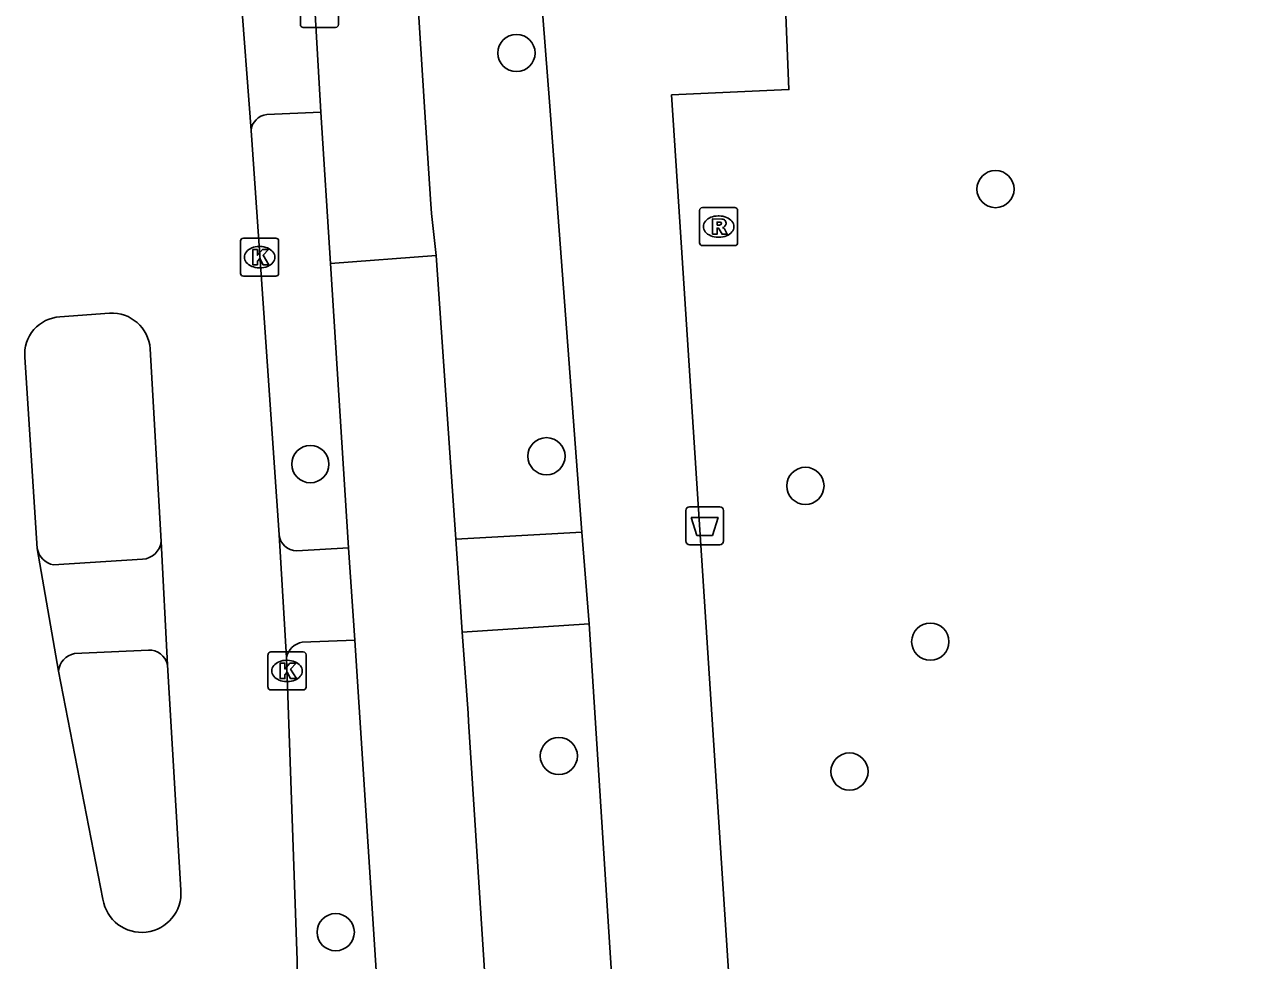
# Model space of a CAD drawing. Extents: x 160732 to 162105, y 387428 to 388479.
# Drawn here: x 160753.42 to 160785.83, y 388014.18 to 388038.77 of the extents above; entities that cross this region are included whole.
import ezdxf

# ---------------------------------------------------------------- set-up
doc = ezdxf.new("R2010")
doc.units = 0
for name, color, linetype in [('IMGEO_Afvalbak', 7, 'Continuous'), ('IMGEO_Boom', 7, 'Continuous'), ('IMGEO_Fietspad_gesloten', 7, 'Continuous'), ('IMGEO_Fietspad_open', 7, 'Continuous'), ('IMGEO_Kolk', 7, 'Continuous'), ('IMGEO_Rijbaan_lokaal_gesloten', 7, 'Continuous'), ('IMGEO_Rioolput', 7, 'Continuous'), ('IMGEO_Voetpad_open', 7, 'Continuous')]:
    doc.layers.add(name, color=color, linetype=linetype)

msp = doc.modelspace()

# ---------------------------------------------------------------- linework, layer by layer
at = {"layer": 'IMGEO_Afvalbak'}
for p, q in [((160770.791, 388025.201), (160770.791, 388026.001)), ((160770.791, 388026.001), (160770.791, 388025.201)), ((160770.891, 388026.101), (160771.681, 388026.101)), ((160771.681, 388026.101), (160770.891, 388026.101)), ((160771.781, 388026.001), (160771.781, 388025.201)), ((160771.781, 388025.201), (160771.781, 388026.001)), ((160771.681, 388025.101), (160770.891, 388025.101)), ((160770.891, 388025.101), (160771.681, 388025.101))]:
    msp.add_line(p, q, dxfattribs=at)
msp.add_lwpolyline([(160770.934, 388025.815), (160771.638, 388025.815), (160771.489, 388025.345), (160771.083, 388025.345), (160770.934, 388025.815)], dxfattribs=at)
for centre, start, end in [((160770.891, 388026.001), 90, 180), ((160770.891, 388026.001), 90, 180), ((160771.681, 388026.001), 0, 90), ((160771.681, 388026.001), 360, 90), ((160770.891, 388025.201), 180, 270), ((160770.891, 388025.201), 180, 270), ((160771.681, 388025.201), 270, 0), ((160771.681, 388025.201), 270, 0)]:
    msp.add_arc(centre, 0.1, start, end, dxfattribs=at)
at = {"layer": 'IMGEO_Boom'}
for centre in [(160766.339, 388038.028), (160778.928, 388034.45), (160767.128, 388027.428), (160760.923, 388027.22), (160773.933, 388026.649), (160777.214, 388022.553), (160767.453, 388019.548), (160775.091, 388019.139), (160761.59, 388014.916)]:
    msp.add_circle(centre, 0.489, dxfattribs=at)
at = {"layer": 'IMGEO_Fietspad_gesloten'}
for points in [[(160768.061, 388025.434), (160767.211, 388036.745), (160766.768, 388042.382), (160763.575, 388042.169)], [(160763.575, 388042.169), (160763.933, 388036.477), (160764.077, 388034.186), (160764.11, 388033.807), (160764.226, 388032.702)], [(160761.023, 388039.526), (160761.202, 388036.473)], [(160785.835, 387796.449), (160785.14, 387807.414), (160782.554, 387849.903), (160772.814, 388000), (160770.609, 388033.989), (160770.417, 388036.928), (160773.499, 388037.066), (160773.388, 388039.695)], [(160761.202, 388036.473), (160761.454, 388032.495)], [(160761.454, 388032.495), (160764.226, 388032.702)], [(160764.226, 388032.702), (160764.742, 388025.245)], [(160761.929, 388025.017), (160761.454, 388032.495)], [(160764.742, 388025.245), (160764.856, 388023.597), (160764.913, 388022.806)], [(160768.061, 388025.434), (160768.248, 388023.022)], [(160762.094, 388022.596), (160761.929, 388025.017)], [(160768.248, 388023.022), (160770.817, 387982.821), (160767.229, 387982.564)], [(160764.165, 387990.445), (160762.094, 388022.596)], [(160764.913, 388022.806), (160765.066, 388020.672), (160765.082, 388020.453), (160766.396, 388000), (160767.187, 387983.275), (160767.221, 387982.683), (160767.229, 387982.564)]]:
    msp.add_lwpolyline(points, dxfattribs=at)
at = {"layer": 'IMGEO_Fietspad_open'}
for points in [[(160761.202, 388036.473), (160759.777, 388036.407)], [(160760.566, 388024.945), (160761.929, 388025.017)], [(160754.177, 388024.574), (160756.512, 388024.72)], [(160762.094, 388022.596), (160760.712, 388022.543)], [(160756.666, 388022.328), (160754.724, 388022.238)]]:
    msp.add_lwpolyline(points, dxfattribs=at)
for centre, radius, start, end in [((160759.818, 388035.956), 0.453, 95.2498, 175.5826), ((160756.482, 388025.241), 0.522, 273.2748, 353.5964), ((160760.57, 388025.419), 0.474, 187.1308, 269.4954), ((160754.272, 388025.102), 0.537, 191.104, 259.832), ((160756.699, 388021.852), 0.477, 11.3782, 93.9726), ((160760.808, 388022.029), 0.523, 100.6336, 168.6736), ((160754.82, 388021.729), 0.518, 100.6512, 174.554)]:
    msp.add_arc(centre, radius, start, end, dxfattribs=at)
at = {"layer": 'IMGEO_Kolk'}
for p, q in [((160759.089, 388032.235), (160759.089, 388033.087)), ((160759.164, 388033.161), (160760.016, 388033.161)), ((160760.09, 388033.087), (160760.09, 388032.235)), ((160759.577, 388032.941), (160759.602, 388032.941)), ((160759.6, 388032.381), (160759.575, 388032.381)), ((160760.016, 388032.161), (160759.164, 388032.161)), ((160759.885, 388022.284), (160760.737, 388022.284)), ((160759.81, 388021.358), (160759.81, 388022.21)), ((160760.298, 388022.064), (160760.323, 388022.064)), ((160760.811, 388022.21), (160760.811, 388021.358)), ((160760.737, 388021.284), (160759.885, 388021.284)), ((160760.321, 388021.504), (160760.296, 388021.504))]:
    msp.add_line(p, q, dxfattribs=at)
for points in [[(160759.089, 388032.235), (160759.089, 388033.087)], [(160759.164, 388033.161), (160760.016, 388033.161)], [(160760.09, 388033.087), (160760.09, 388032.235)], [(160759.41, 388032.861), (160759.533, 388032.861), (160759.533, 388032.71), (160759.663, 388032.861), (160759.827, 388032.861), (160759.681, 388032.71), (160759.834, 388032.461), (160759.682, 388032.461), (160759.597, 388032.625), (160759.533, 388032.558), (160759.533, 388032.461), (160759.41, 388032.461), (160759.41, 388032.861)], [(160760.016, 388032.161), (160759.164, 388032.161)], [(160759.885, 388022.284), (160760.737, 388022.284)], [(160759.81, 388021.358), (160759.81, 388022.21)], [(160760.131, 388021.984), (160760.254, 388021.984), (160760.254, 388021.833), (160760.384, 388021.984), (160760.548, 388021.984), (160760.402, 388021.833), (160760.555, 388021.584), (160760.403, 388021.584), (160760.318, 388021.748), (160760.254, 388021.681), (160760.254, 388021.584), (160760.131, 388021.584), (160760.131, 388021.984)], [(160760.811, 388022.21), (160760.811, 388021.358)], [(160760.737, 388021.284), (160759.885, 388021.284)]]:
    msp.add_lwpolyline(points, dxfattribs=at)
for centre, start, end in [((160759.166, 388033.085), 91.552, 178.448), ((160759.166, 388033.085), 91.552, 178.448), ((160760.014, 388033.085), 1.552, 88.448), ((160760.014, 388033.085), 1.552, 88.448), ((160759.166, 388032.237), 181.552, 268.448), ((160759.166, 388032.237), 181.552, 268.448), ((160760.014, 388032.237), 271.552, 358.448), ((160760.014, 388032.237), 271.552, 358.448), ((160759.887, 388022.208), 91.552, 178.448), ((160759.887, 388022.208), 91.552, 178.448), ((160760.735, 388022.208), 1.552, 88.448), ((160760.735, 388022.208), 1.552, 88.448), ((160759.887, 388021.36), 181.552, 268.448), ((160759.887, 388021.36), 181.552, 268.448), ((160760.735, 388021.36), 271.552, 358.448), ((160760.735, 388021.36), 271.552, 358.448)]:
    msp.add_arc(centre, 0.0765, start, end, dxfattribs=at)
for centre, major_axis, ratio, start_param, end_param in [((160759.576, 388032.661), (-0.387, 0.002), 0.722429, 4.712389, 7.853982), ((160759.601, 388032.661), (-0.39, 0.002), 0.717154, 1.570796, 4.712389), ((160760.297, 388021.784), (-0.387, 0.002), 0.722429, 4.712389, 7.853982), ((160760.322, 388021.784), (-0.39, 0.002), 0.717154, 1.570796, 4.712389)]:
    msp.add_ellipse(centre, major_axis=major_axis, ratio=ratio, start_param=start_param, end_param=end_param, dxfattribs=at)
at = {"layer": 'IMGEO_Rijbaan_lokaal_gesloten'}
for points in [[(160759.367, 388035.991), (160759.08, 388039.801)], [(160760.1, 388025.36), (160759.61, 388032.46), (160759.367, 388035.991)], [(160754.344, 388031.093), (160755.649, 388031.19)], [(160756.714, 388030.255), (160757.001, 388025.183)], [(160753.745, 388024.999), (160753.419, 388030.031)], [(160757.001, 388025.183), (160757.167, 388021.946)], [(160760.296, 388022.132), (160760.1, 388025.36)], [(160754.304, 388021.778), (160753.745, 388024.999)], [(160757.167, 388021.946), (160757.52, 388016.02)], [(160760.579, 388014.176), (160760.296, 388022.132)], [(160755.472, 388015.78), (160754.304, 388021.778)]]:
    msp.add_lwpolyline(points, dxfattribs=at)
for centre, radius, start, end in [((160754.4, 388030.11), 0.984, 93.2612, 184.6272), ((160755.704, 388030.179), 1.013, 4.325, 93.113), ((160756.491, 388015.943), 1.032, 189.0833, 4.2845), ((160562.955, 388010.108), 197.666, 356.96715, 1.17917)]:
    msp.add_arc(centre, radius, start, end, dxfattribs=at)
at = {"layer": 'IMGEO_Rioolput'}
for p, q in [((160760.66, 388038.773), (160760.66, 388039.625)), ((160761.661, 388039.625), (160761.661, 388038.773)), ((160761.587, 388038.699), (160760.735, 388038.699)), ((160771.226, 388033.965), (160772.078, 388033.965)), ((160771.151, 388033.039), (160771.151, 388033.891)), ((160771.639, 388033.745), (160771.664, 388033.745)), ((160772.152, 388033.891), (160772.152, 388033.039)), ((160772.078, 388032.965), (160771.226, 388032.965)), ((160771.662, 388033.185), (160771.637, 388033.185))]:
    msp.add_line(p, q, dxfattribs=at)
for points in [[(160760.66, 388038.773), (160760.66, 388039.625)], [(160761.661, 388039.625), (160761.661, 388038.773)], [(160761.587, 388038.699), (160760.735, 388038.699)], [(160771.226, 388033.965), (160772.078, 388033.965)], [(160771.151, 388033.039), (160771.151, 388033.891)], [(160771.74, 388033.663), (160771.488, 388033.665), (160771.488, 388033.265)], [(160772.152, 388033.891), (160772.152, 388033.039)], [(160771.488, 388033.265), (160771.612, 388033.265), (160771.612, 388033.427), (160771.623, 388033.427)], [(160771.666, 388033.584), (160771.612, 388033.584), (160771.612, 388033.503)], [(160771.612, 388033.503), (160771.664, 388033.503)], [(160771.67, 388033.398), (160771.741, 388033.265), (160771.881, 388033.265), (160771.816, 388033.391)], [(160772.078, 388032.965), (160771.226, 388032.965)]]:
    msp.add_lwpolyline(points, dxfattribs=at)
for centre, radius, start, end in [((160760.737, 388038.775), 0.0765, 181.552, 268.448), ((160760.737, 388038.775), 0.0765, 181.552, 268.448), ((160761.585, 388038.775), 0.0765, 271.552, 358.448), ((160761.585, 388038.775), 0.0765, 271.552, 358.448), ((160771.228, 388033.889), 0.0765, 91.552, 178.448), ((160771.228, 388033.889), 0.0765, 91.552, 178.448), ((160772.076, 388033.889), 0.0765, 1.552, 88.448), ((160772.076, 388033.889), 0.0765, 1.552, 88.448), ((160771.739, 388033.553), 0.109, 350.3612, 89.416), ((160771.622, 388033.374), 0.0533, 26.0293, 88.6989), ((160771.648, 388033.692), 0.19, 274.7715, 282.9687), ((160771.672, 388033.488), 0.0964, 77.0061, 93.1865), ((160771.686, 388033.545), 0.0378, 276.6634, 79.6772), ((160771.737, 388033.553), 0.112, 277.5842, 350.9817), ((160771.721, 388033.338), 0.108, 29.5134, 73.7905), ((160771.228, 388033.041), 0.0765, 181.552, 268.448), ((160771.228, 388033.041), 0.0765, 181.552, 268.448), ((160772.076, 388033.041), 0.0765, 271.552, 358.448), ((160772.076, 388033.041), 0.0765, 271.552, 358.448)]:
    msp.add_arc(centre, radius, start, end, dxfattribs=at)
for centre, major_axis, ratio, start_param, end_param in [((160771.638, 388033.465), (-0.387, 0.002), 0.722429, 4.712389, 7.853982), ((160771.663, 388033.465), (-0.39, 0.002), 0.717154, 1.570796, 4.712389)]:
    msp.add_ellipse(centre, major_axis=major_axis, ratio=ratio, start_param=start_param, end_param=end_param, dxfattribs=at)
at = {"layer": 'IMGEO_Voetpad_open'}
for points in [[(160764.742, 388025.245), (160768.061, 388025.434)], [(160764.913, 388022.806), (160768.248, 388023.022)]]:
    msp.add_lwpolyline(points, dxfattribs=at)

doc.saveas('drawing.dxf')
